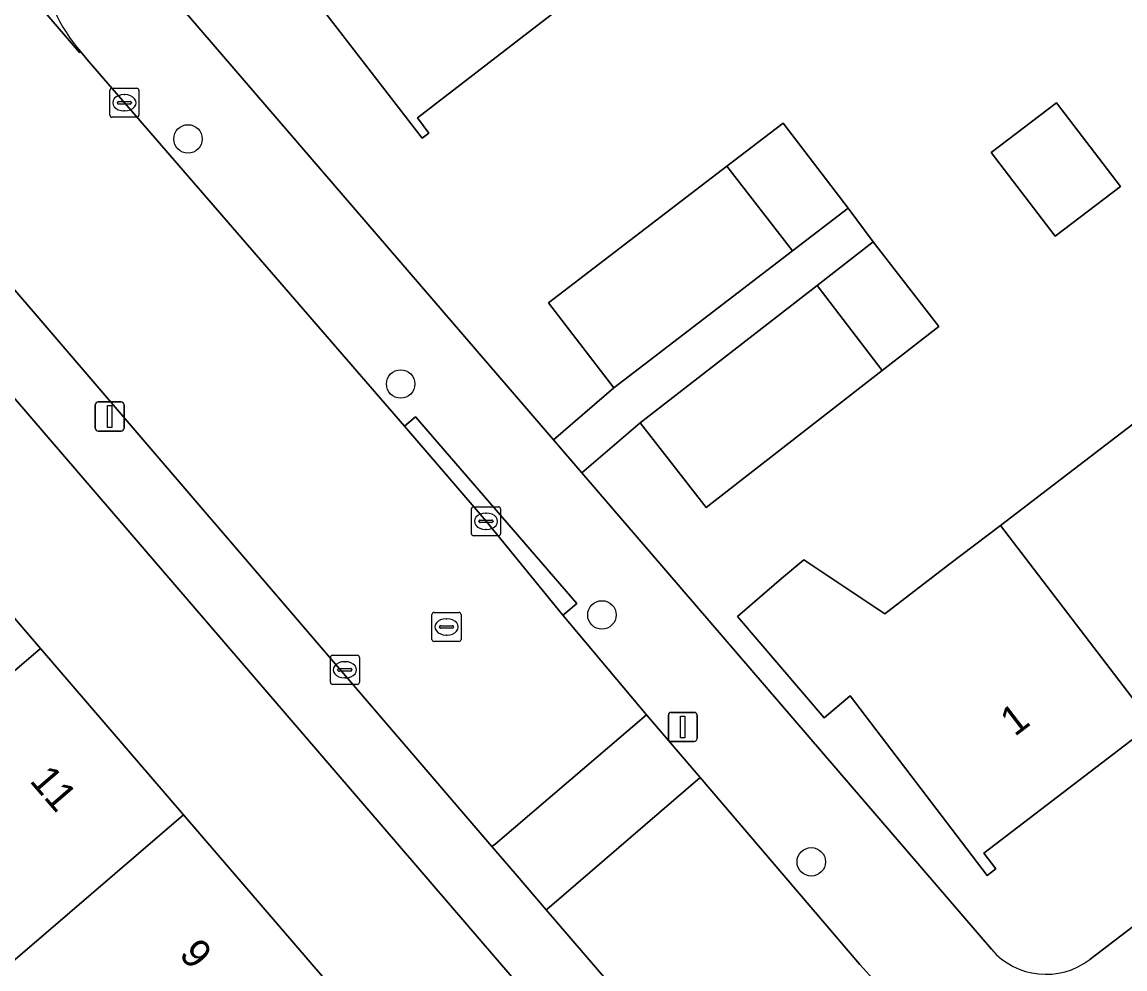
# Model space of a CAD drawing. Extents: x 159352 to 160617, y 385888 to 387323.
# Drawn here: x 160183.88 to 160221.79, y 386516.36 to 386548.93 of the extents above; entities that cross this region are included whole.
import ezdxf

# ---------------------------------------------------------------- set-up
doc = ezdxf.new("R2010")
doc.units = 0
for name, color, linetype in [('IMGEO_Boom', 7, 'Continuous'), ('IMGEO_Erf', 7, 'Continuous'), ('IMGEO_Kolk', 7, 'Continuous'), ('IMGEO_Lichtmast', 7, 'Continuous'), ('IMGEO_Pand', 7, 'Continuous'), ('IMGEO_Pand_nummerreeks', 7, 'Continuous'), ('IMGEO_Rijbaan_lokaal_open', 7, 'Continuous'), ('IMGEO_Rioolput', 7, 'Continuous'), ('IMGEO_Voetpad_open', 7, 'Continuous')]:
    doc.layers.add(name, color=color, linetype=linetype)

msp = doc.modelspace()

# ---------------------------------------------------------------- linework, layer by layer
at = {"layer": 'IMGEO_Boom'}
for centre in [(160189.584, 386544.908), (160196.894, 386536.481), (160203.813, 386528.538), (160211.009, 386520.048)]:
    msp.add_circle(centre, 0.489, dxfattribs=at)
at = {"layer": 'IMGEO_Erf'}
for points in [[(160197.468, 386545.628), (160197.868, 386545.11), (160197.638, 386544.933), (160191.788, 386552.516), (160192.024, 386552.698), (160192.406, 386552.203), (160198.272, 386556.729), (160204.257, 386561.345), (160210.135, 386565.88), (160209.759, 386566.368), (160209.985, 386566.542), (160213.039, 386562.583), (160215.828, 386558.968), (160215.602, 386558.794), (160215.204, 386559.31), (160209.324, 386554.774), (160203.34, 386550.157), (160201.427, 386548.682)], [(160221.637, 386543.273), (160219.392, 386541.562), (160217.198, 386544.44), (160219.444, 386546.151)]]:
    msp.add_lwpolyline(points, close=True, dxfattribs=at)
for points in [[(160188.895, 386549.982), (160202.143, 386534.564), (160204.218, 386536.347), (160201.978, 386539.272), (160208.11, 386543.971), (160210.043, 386545.452), (160212.283, 386542.527), (160213.137, 386541.367), (160215.399, 386538.455), (160213.45, 386536.941), (160207.392, 386532.233), (160205.129, 386535.145), (160203.125, 386533.423), (160217.204, 386517.038)], [(160221.545, 386491.86), (160214.547, 386500), (160176.408, 386544.366), (160162.512, 386532.425), (160162.806, 386532.085), (160160.09, 386529.729), (160162.462, 386526.994), (160159.363, 386524.305), (160163.578, 386519.276), (160166.296, 386521.632), (160168.132, 386519.513), (160165.414, 386517.158), (160168.364, 386513.432), (160170.025, 386514.874), (160174.938, 386509.215), (160174.973, 386509.174), (160175.735, 386509.836), (160178.2, 386506.996), (160175.776, 386504.892), (160178.276, 386502.04), (160181.068, 386504.47), (160182.942, 386502.316), (160180.15, 386499.887), (160183.191, 386496.32)], [(160222.737, 386524.777), (160216.941, 386520.35), (160217.355, 386519.807), (160217.055, 386519.579), (160212.343, 386525.759), (160211.454, 386524.998), (160208.47, 386528.486), (160209.99, 386529.786), (160210.75, 386530.436), (160213.535, 386528.58), (160215.73, 386530.256), (160217.514, 386531.618), (160223.491, 386536.184)], [(160220.584, 386516.686), (160245.678, 386535.853)], [(160179.594, 386533.107), (160184.509, 386527.388), (160189.425, 386521.668), (160194.341, 386515.948), (160199.256, 386510.228), (160204.172, 386504.508), (160208.047, 386500), (160209.088, 386498.788)]]:
    msp.add_lwpolyline(points, dxfattribs=at)
msp.add_arc((160219.081, 386518.655), 2.477, 220.7436, 307.3655, dxfattribs=at)
at = {"layer": 'IMGEO_Kolk'}
for p, q in [((160186.896, 386545.725), (160186.896, 386546.577)), ((160186.971, 386546.651), (160187.823, 386546.651)), ((160187.384, 386546.431), (160187.409, 386546.431)), ((160187.897, 386546.577), (160187.897, 386545.725)), ((160187.155, 386546.145), (160187.155, 386546.157)), ((160187.593, 386546.108), (160187.195, 386546.108)), ((160187.198, 386546.194), (160187.596, 386546.194)), ((160187.639, 386546.157), (160187.639, 386546.145)), ((160187.823, 386545.651), (160186.971, 386545.651)), ((160187.407, 386545.871), (160187.382, 386545.871)), ((160199.402, 386532.258), (160200.254, 386532.258)), ((160199.327, 386531.332), (160199.327, 386532.184)), ((160199.815, 386532.038), (160199.84, 386532.038)), ((160200.328, 386532.184), (160200.328, 386531.332)), ((160199.586, 386531.752), (160199.586, 386531.764)), ((160200.024, 386531.715), (160199.626, 386531.715)), ((160199.629, 386531.801), (160200.027, 386531.801)), ((160200.07, 386531.764), (160200.07, 386531.752)), ((160200.254, 386531.258), (160199.402, 386531.258)), ((160199.838, 386531.478), (160199.813, 386531.478)), ((160194.477, 386526.224), (160194.477, 386527.076)), ((160194.552, 386527.15), (160195.404, 386527.15)), ((160195.478, 386527.076), (160195.478, 386526.224)), ((160194.736, 386526.644), (160194.736, 386526.656)), ((160195.174, 386526.607), (160194.776, 386526.607)), ((160194.779, 386526.693), (160195.177, 386526.693)), ((160194.965, 386526.93), (160194.99, 386526.93)), ((160195.22, 386526.656), (160195.22, 386526.644)), ((160194.988, 386526.37), (160194.963, 386526.37)), ((160195.404, 386526.15), (160194.552, 386526.15))]:
    msp.add_line(p, q, dxfattribs=at)
for points in [[(160186.896, 386545.725), (160186.896, 386546.577)], [(160186.971, 386546.651), (160187.823, 386546.651)], [(160187.897, 386546.577), (160187.897, 386545.725)], [(160187.823, 386545.651), (160186.971, 386545.651)], [(160199.402, 386532.258), (160200.254, 386532.258)], [(160199.327, 386531.332), (160199.327, 386532.184)], [(160200.328, 386532.184), (160200.328, 386531.332)], [(160200.254, 386531.258), (160199.402, 386531.258)], [(160194.477, 386526.224), (160194.477, 386527.076)], [(160194.552, 386527.15), (160195.404, 386527.15)], [(160195.478, 386527.076), (160195.478, 386526.224)], [(160195.404, 386526.15), (160194.552, 386526.15)]]:
    msp.add_lwpolyline(points, dxfattribs=at)
for centre, radius, start, end in [((160186.973, 386546.575), 0.0765, 91.552, 178.448), ((160186.973, 386546.575), 0.0765, 91.552, 178.448), ((160187.821, 386546.575), 0.0765, 1.552, 88.448), ((160187.821, 386546.575), 0.0765, 1.552, 88.448), ((160187.195, 386546.154), 0.0403, 85.8775, 175.7526), ((160187.192, 386546.144), 0.0366, 178.938, 274.7102), ((160187.596, 386546.151), 0.043, 264.8664, 352.4533), ((160187.6, 386546.156), 0.0386, 1.7309, 96.639), ((160186.973, 386545.727), 0.0765, 181.552, 268.448), ((160186.973, 386545.727), 0.0765, 181.552, 268.448), ((160187.821, 386545.727), 0.0765, 271.552, 358.448), ((160187.821, 386545.727), 0.0765, 271.552, 358.448), ((160199.404, 386532.182), 0.0765, 91.552, 178.448), ((160199.404, 386532.182), 0.0765, 91.552, 178.448), ((160200.252, 386532.182), 0.0765, 1.552, 88.448), ((160200.252, 386532.182), 0.0765, 1.552, 88.448), ((160199.626, 386531.761), 0.0403, 85.8775, 175.7526), ((160199.623, 386531.751), 0.0366, 178.938, 274.7102), ((160200.027, 386531.758), 0.043, 264.8664, 352.4533), ((160200.031, 386531.763), 0.0386, 1.7309, 96.639), ((160199.404, 386531.334), 0.0765, 181.552, 268.448), ((160199.404, 386531.334), 0.0765, 181.552, 268.448), ((160200.252, 386531.334), 0.0765, 271.552, 358.448), ((160200.252, 386531.334), 0.0765, 271.552, 358.448), ((160194.554, 386527.074), 0.0765, 91.552, 178.448), ((160194.554, 386527.074), 0.0765, 91.552, 178.448), ((160195.402, 386527.074), 0.0765, 1.552, 88.448), ((160195.402, 386527.074), 0.0765, 1.552, 88.448), ((160194.776, 386526.653), 0.0403, 85.8775, 175.7526), ((160194.773, 386526.643), 0.0366, 178.938, 274.7102), ((160195.177, 386526.65), 0.043, 264.8664, 352.4533), ((160195.181, 386526.655), 0.0386, 1.7309, 96.639), ((160194.554, 386526.226), 0.0765, 181.552, 268.448), ((160194.554, 386526.226), 0.0765, 181.552, 268.448), ((160195.402, 386526.226), 0.0765, 271.552, 358.448), ((160195.402, 386526.226), 0.0765, 271.552, 358.448)]:
    msp.add_arc(centre, radius, start, end, dxfattribs=at)
for centre, major_axis, ratio, start_param, end_param in [((160187.383, 386546.151), (-0.387, 0.002), 0.722429, 4.712389, 7.853982), ((160187.408, 386546.151), (-0.39, 0.002), 0.717154, 1.570796, 4.712389), ((160199.814, 386531.758), (-0.387, 0.002), 0.722429, 4.712389, 7.853982), ((160199.839, 386531.758), (-0.39, 0.002), 0.717154, 1.570796, 4.712389), ((160194.964, 386526.65), (-0.387, 0.002), 0.722429, 4.712389, 7.853982), ((160194.989, 386526.65), (-0.39, 0.002), 0.717154, 1.570796, 4.712389)]:
    msp.add_ellipse(centre, major_axis=major_axis, ratio=ratio, start_param=start_param, end_param=end_param, dxfattribs=at)
at = {"layer": 'IMGEO_Lichtmast'}
for p, q in [((160186.394, 386534.961), (160186.394, 386535.761)), ((160186.394, 386535.761), (160186.394, 386534.961)), ((160186.494, 386535.861), (160187.284, 386535.861)), ((160187.284, 386535.861), (160186.494, 386535.861)), ((160187.384, 386535.761), (160187.384, 386534.961)), ((160187.384, 386534.961), (160187.384, 386535.761)), ((160187.284, 386534.861), (160186.494, 386534.861)), ((160186.494, 386534.861), (160187.284, 386534.861)), ((160206.097, 386524.285), (160206.097, 386525.085)), ((160206.097, 386525.085), (160206.097, 386524.285)), ((160206.197, 386525.185), (160206.987, 386525.185)), ((160206.987, 386525.185), (160206.197, 386525.185)), ((160207.087, 386525.085), (160207.087, 386524.285)), ((160207.087, 386524.285), (160207.087, 386525.085)), ((160206.987, 386524.185), (160206.197, 386524.185)), ((160206.197, 386524.185), (160206.987, 386524.185))]:
    msp.add_line(p, q, dxfattribs=at)
for points in [[(160186.814, 386535.736), (160186.964, 386535.736), (160186.964, 386534.986), (160186.814, 386534.986), (160186.814, 386535.736)], [(160206.517, 386525.06), (160206.667, 386525.06), (160206.667, 386524.31), (160206.517, 386524.31), (160206.517, 386525.06)]]:
    msp.add_lwpolyline(points, dxfattribs=at)
for centre, start, end in [((160186.494, 386535.761), 90, 180), ((160186.494, 386535.761), 90, 180), ((160187.284, 386535.761), 0, 90), ((160187.284, 386535.761), 360, 90), ((160186.494, 386534.961), 180, 270), ((160186.494, 386534.961), 180, 270), ((160187.284, 386534.961), 270, 0), ((160187.284, 386534.961), 270, 0), ((160206.197, 386525.085), 90, 180), ((160206.197, 386525.085), 90, 180), ((160206.987, 386525.085), 0, 90), ((160206.987, 386525.085), 360, 90), ((160206.197, 386524.285), 180, 270), ((160206.197, 386524.285), 180, 270), ((160206.987, 386524.285), 270, 0), ((160206.987, 386524.285), 270, 0)]:
    msp.add_arc(centre, 0.1, start, end, dxfattribs=at)
at = {"layer": 'IMGEO_Pand'}
for points in [[(160198.272, 386556.729), (160192.406, 386552.203), (160192.024, 386552.698), (160191.788, 386552.516), (160197.638, 386544.933), (160197.868, 386545.11), (160197.468, 386545.628), (160201.427, 386548.682), (160203.34, 386550.157)], [(160217.198, 386544.44), (160219.392, 386541.562), (160221.637, 386543.273), (160219.444, 386546.151)], [(160210.36, 386541.054), (160212.283, 386542.527), (160210.043, 386545.452), (160208.11, 386543.971)], [(160208.11, 386543.971), (160201.978, 386539.272), (160204.218, 386536.347), (160210.36, 386541.054)], [(160213.45, 386536.941), (160215.399, 386538.455), (160213.137, 386541.367), (160211.212, 386539.872)], [(160211.212, 386539.872), (160205.129, 386535.145), (160207.392, 386532.233), (160213.45, 386536.941)], [(160223.491, 386536.184), (160217.514, 386531.618), (160222.737, 386524.777), (160228.714, 386529.342)], [(160172.785, 386527.256), (160170.354, 386525.167), (160172.052, 386523.19), (160174.903, 386524.216), (160177.416, 386521.292), (160184.509, 386527.388), (160179.594, 386533.107)], [(160217.514, 386531.618), (160215.73, 386530.256), (160213.535, 386528.58), (160210.75, 386530.436), (160209.99, 386529.786), (160208.47, 386528.486), (160211.454, 386524.998), (160212.343, 386525.759), (160217.055, 386519.579), (160217.355, 386519.807), (160216.941, 386520.35), (160222.737, 386524.777)], [(160177.416, 386521.292), (160175.294, 386519.468), (160180.21, 386513.748), (160182.332, 386515.571), (160189.425, 386521.668), (160184.509, 386527.388)], [(160194.341, 386515.948), (160189.425, 386521.668), (160182.332, 386515.571), (160184.79, 386512.711), (160184.2, 386512.204), (160186.657, 386509.344), (160187.247, 386509.851)]]:
    msp.add_lwpolyline(points, close=True, dxfattribs=at)
at = {"layer": 'IMGEO_Rijbaan_lokaal_open'}
for points in [[(160144.471, 386585.091), (160144.986, 386584.533), (160154.663, 386573.416), (160161.791, 386565.006), (160169.743, 386555.823), (160174.321, 386550.474), (160176.681, 386547.715), (160178.165, 386545.981), (160178.429, 386545.682), (160180.731, 386543.081), (160200.034, 386520.57), (160200.139, 386520.66), (160205.346, 386525.105), (160202.475, 386528.527), (160199.828, 386531.758), (160198.659, 386533.137), (160197.022, 386535.028), (160186.158, 386547.581), (160185.901, 386547.899), (160185.858, 386547.885), (160174.603, 386560.997), (160173.771, 386561.969), (160173.756, 386561.984), (160172.019, 386563.821)], [(160174.603, 386560.997), (160185.858, 386547.885), (160185.901, 386547.899)]]:
    msp.add_lwpolyline(points, dxfattribs=at)
for points in [[(160207.188, 386522.947), (160205.346, 386525.105), (160200.139, 386520.66), (160200.034, 386520.57), (160200.827, 386519.646), (160201.901, 386518.396), (160202.01, 386518.49)], [(160213.937, 386515.16), (160213.239, 386515.895), (160212.674, 386516.521), (160207.188, 386522.947), (160202.01, 386518.49), (160201.901, 386518.396), (160219.773, 386497.617), (160220.931, 386496.271), (160227.127, 386489.068), (160229.847, 386485.907), (160229.986, 386486.026), (160235.069, 386490.479), (160233.419, 386492.392), (160225.539, 386501.7)]]:
    msp.add_lwpolyline(points, close=True, dxfattribs=at)
msp.add_arc((160190.076, 386551.584), 5.569, 152.8884, 221.4364, dxfattribs=at)
at = {"layer": 'IMGEO_Rioolput'}
for p, q in [((160197.97, 386527.698), (160197.97, 386528.55)), ((160198.045, 386528.624), (160198.897, 386528.624)), ((160198.971, 386528.55), (160198.971, 386527.698)), ((160198.229, 386528.118), (160198.229, 386528.13)), ((160198.272, 386528.167), (160198.67, 386528.167)), ((160198.458, 386528.404), (160198.483, 386528.404)), ((160198.713, 386528.13), (160198.713, 386528.118)), ((160198.667, 386528.081), (160198.269, 386528.081)), ((160198.481, 386527.844), (160198.456, 386527.844)), ((160198.897, 386527.624), (160198.045, 386527.624))]:
    msp.add_line(p, q, dxfattribs=at)
for points in [[(160197.97, 386527.698), (160197.97, 386528.55)], [(160198.045, 386528.624), (160198.897, 386528.624)], [(160198.971, 386528.55), (160198.971, 386527.698)], [(160198.897, 386527.624), (160198.045, 386527.624)]]:
    msp.add_lwpolyline(points, dxfattribs=at)
for centre, radius, start, end in [((160198.047, 386528.548), 0.0765, 91.552, 178.448), ((160198.047, 386528.548), 0.0765, 91.552, 178.448), ((160198.895, 386528.548), 0.0765, 1.552, 88.448), ((160198.895, 386528.548), 0.0765, 1.552, 88.448), ((160198.269, 386528.127), 0.0403, 85.8775, 175.7526), ((160198.266, 386528.117), 0.0366, 178.938, 274.7102), ((160198.67, 386528.124), 0.043, 264.8664, 352.4533), ((160198.674, 386528.129), 0.0386, 1.7309, 96.639), ((160198.047, 386527.7), 0.0765, 181.552, 268.448), ((160198.047, 386527.7), 0.0765, 181.552, 268.448), ((160198.895, 386527.7), 0.0765, 271.552, 358.448), ((160198.895, 386527.7), 0.0765, 271.552, 358.448)]:
    msp.add_arc(centre, radius, start, end, dxfattribs=at)
for centre, major_axis, ratio, start_param, end_param in [((160198.457, 386528.124), (-0.387, 0.002), 0.722429, 4.712389, 7.853982), ((160198.482, 386528.124), (-0.39, 0.002), 0.717154, 1.570796, 4.712389)]:
    msp.add_ellipse(centre, major_axis=major_axis, ratio=ratio, start_param=start_param, end_param=end_param, dxfattribs=at)
at = {"layer": 'IMGEO_Voetpad_open'}
for points in [[(160201.901, 386518.396), (160200.827, 386519.646), (160200.034, 386520.57), (160180.731, 386543.081), (160180.352, 386542.756), (160178.091, 386545.392), (160178.429, 386545.682), (160178.165, 386545.981), (160176.681, 386547.715), (160176.306, 386547.388), (160173.921, 386550.126), (160174.321, 386550.474), (160169.743, 386555.823), (160161.791, 386565.006), (160154.663, 386573.416), (160144.986, 386584.533), (160144.471, 386585.091)], [(160142.707, 386583.526), (160175.006, 386545.996), (160176.408, 386544.366), (160214.547, 386500), (160221.545, 386491.86), (160222.49, 386490.761), (160241.983, 386468.085)], [(160280.38, 386562.359), (160246.671, 386536.612), (160245.678, 386535.853), (160220.584, 386516.686)], [(160217.204, 386517.038), (160203.125, 386533.423), (160202.143, 386534.564), (160188.895, 386549.982), (160185.119, 386554.122)], [(160185.901, 386547.899), (160186.158, 386547.581), (160197.022, 386535.028), (160197.4, 386535.354), (160202.946, 386528.931), (160202.568, 386528.605), (160202.475, 386528.527), (160205.346, 386525.105), (160207.188, 386522.947), (160212.674, 386516.521), (160213.239, 386515.895), (160213.937, 386515.16)], [(160244.268, 386468.92), (160243.822, 386469.647), (160243.539, 386470.009), (160243.103, 386470.502), (160231.691, 386483.764), (160230.659, 386484.963), (160229.847, 386485.907), (160227.127, 386489.068), (160226.749, 386488.741), (160220.535, 386495.928), (160220.931, 386496.271), (160219.773, 386497.617), (160201.901, 386518.396)]]:
    msp.add_lwpolyline(points, dxfattribs=at)
for points in [[(160211.212, 386539.872), (160213.137, 386541.367), (160212.283, 386542.527), (160210.36, 386541.054), (160204.218, 386536.347), (160202.143, 386534.564), (160203.125, 386533.423), (160205.129, 386535.145)], [(160197.4, 386535.354), (160197.022, 386535.028), (160198.659, 386533.137), (160199.828, 386531.758), (160202.475, 386528.527), (160202.568, 386528.605), (160202.946, 386528.931)]]:
    msp.add_lwpolyline(points, close=True, dxfattribs=at)
for centre, radius, start, end in [((160190.076, 386551.584), 5.569, 152.8884, 221.4364), ((160219.081, 386518.655), 2.477, 220.7436, 307.3655)]:
    msp.add_arc(centre, radius, start, end, dxfattribs=at)

# ---------------------------------------------------------------- texts
at = {"layer": 'IMGEO_Pand_nummerreeks'}
for s, rotation, p in [('1', 37.3727, (160218.002, 386524.331)), ('11', 310.676, (160184.11, 386522.82)), ('9', 310.6741, (160189.242, 386516.849))]:
    msp.add_text(s, height=1, rotation=rotation, dxfattribs=at).set_placement(p)

doc.saveas('drawing.dxf')
